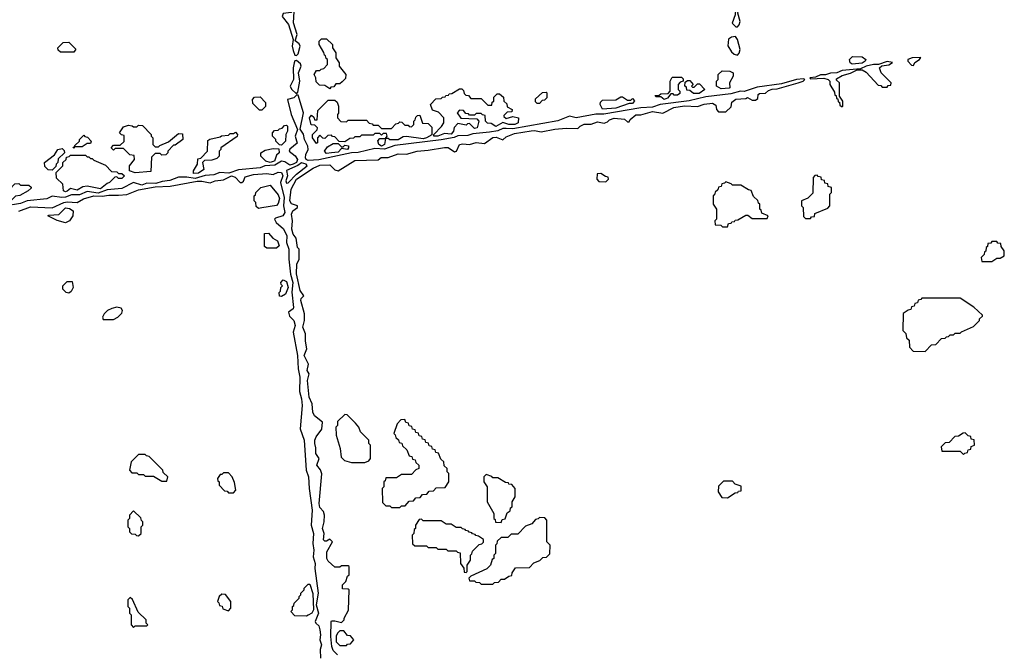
# Model space of a CAD drawing. Extents: x 2889633 to 3052318, y 540750 to 918690.
# Tile 268 of 656: x 2949250 to 2955170, y 737936 to 741735. Entities that reach past the tile are written whole.
import ezdxf

# ---------------------------------------------------------------- set-up
doc = ezdxf.new("R2010")
doc.units = 0

msp = doc.modelspace()

# ---------------------------------------------------------------- linework, layer by layer
at = {"layer": '0CON02XD'}
for points in [[(2953565, 741692.5), (2953576.1, 741703.9), (2953582.5, 741725), (2953567.5, 741775), (2953577.5, 741825), (2953558.3, 741878.3), (2953542.5, 741892.5), (2953495.9, 741874.1), (2953483.3, 741855), (2953493.3, 741835), (2953539.2, 741809.2), (2953553.3, 741793.3), (2953552, 741765), (2953533.8, 741715), (2953555, 741692.5), (2953565, 741692.5)], [(2950915, 741520), (2950925, 741530), (2950936.7, 741575), (2950929.5, 741589.6), (2950907, 741607), (2950918, 741645), (2950897, 741717), (2950900, 741785), (2950895, 741790), (2950881.7, 741778.3), (2950835, 741772.5), (2950827.5, 741755), (2950867, 741707), (2950893.8, 741615), (2950888.8, 741575), (2950895, 741550), (2950905, 741522.5), (2950915, 741520)], [(2949575, 741540), (2949495, 741540), (2949481.7, 741551.7), (2949480, 741565), (2949511.7, 741598.3), (2949545, 741600), (2949588.3, 741558.3), (2949575, 741540)], [(2951115, 741320), (2951085, 741340), (2951051.7, 741341.7), (2951031.7, 741361.7), (2951030, 741385), (2951020, 741405), (2951035, 741430), (2951055, 741430), (2951061.7, 741438.3), (2951078.3, 741441.7), (2951100, 741465), (2951100, 741495), (2951091.7, 741501.7), (2951088.3, 741518.3), (2951081.7, 741521.7), (2951078.3, 741538.3), (2951050, 741585), (2951050, 741605), (2951065, 741620), (2951095, 741620), (2951130, 741585), (2951130, 741565), (2951150, 741535), (2951150, 741505), (2951170, 741475), (2951170, 741455), (2951210, 741405), (2951208.3, 741381.7), (2951188.3, 741361.7), (2951175, 741350), (2951151.7, 741348.3), (2951138.3, 741331.7), (2951121.7, 741328.3), (2951115, 741320)], [(2953565, 741522.5), (2953576.1, 741533.9), (2953581.2, 741555), (2953566.7, 741615), (2953553.3, 741633.3), (2953529.5, 741630.4), (2953512.3, 741617.7), (2953508.3, 741578.3), (2953530.7, 741540.7), (2953545, 741527.5), (2953565, 741522.5)], [(2950915, 741290), (2950921.7, 741298.3), (2950933.8, 741365), (2950925.8, 741415), (2950942.5, 741455), (2950939.3, 741469.3), (2950915, 741490), (2950905, 741487.5), (2950900, 741475), (2950894, 741445), (2950896.2, 741375), (2950876.2, 741335), (2950885, 741316.7), (2950915, 741290)], [(2954195, 741210), (2954200, 741215), (2954200, 741245), (2954180, 741275), (2954180, 741355), (2954161.7, 741371.7), (2954161.7, 741378.3), (2954195, 741400), (2954245, 741412.5), (2954285, 741432.5), (2954315, 741432.5), (2954339.3, 741419.3), (2954411.7, 741341.7), (2954428.3, 741338.3), (2954435, 741330), (2954465, 741330), (2954471.7, 741338.3), (2954488.3, 741341.7), (2954490, 741355), (2954430, 741415), (2954420, 741445), (2954433, 741457), (2954475, 741462.5), (2954498.3, 741478.3), (2954465, 741483.3), (2954414, 741466), (2954384.3, 741465.7), (2954340, 741455), (2954305, 741440), (2954195, 741428.8), (2954163.8, 741416.2), (2954125, 741413.3), (2954095, 741402.5), (2954065, 741402.5), (2954035, 741390), (2954000, 741385), (2954005, 741380), (2954085, 741382.5), (2954110, 741375), (2954120, 741365), (2954120, 741345), (2954148.3, 741298.3), (2954151.7, 741281.7), (2954158.3, 741278.3), (2954161.7, 741261.7), (2954168.3, 741258.3), (2954171.7, 741241.7), (2954178.3, 741238.3), (2954181.7, 741221.7), (2954195, 741210)], [(2954255, 741468), (2954243.3, 741475), (2954240, 741495), (2954257, 741513), (2954315, 741512.5), (2954337.5, 741495), (2954333.3, 741485), (2954315, 741474.4), (2954255, 741468)], [(2954625, 741460), (2954631.7, 741478.3), (2954660, 741495), (2954668.3, 741508.3), (2954615, 741506), (2954590, 741495), (2954590, 741485), (2954611.7, 741461.7), (2954625, 741460)], [(2953468.3, 741318.3), (2953440, 741335), (2953440, 741365), (2953450, 741375), (2953450, 741405), (2953473.3, 741426.7), (2953520, 741425), (2953538.8, 741415), (2953540, 741395), (2953517.5, 741355), (2953520, 741325), (2953515, 741322.5), (2953468.3, 741318.3)], [(2951160, 737915), (2951135, 737940), (2951127.5, 737965), (2951120, 738025), (2951123.3, 738115), (2951125, 738120), (2951145, 738120), (2951185, 738110), (2951200, 738125), (2951200, 738135), (2951227, 738183), (2951230, 738305), (2951225, 738310), (2951191.7, 738311.7), (2951190, 738335), (2951210, 738355), (2951221.7, 738388.3), (2951230, 738395), (2951230, 738445), (2951225, 738450), (2951185, 738450), (2951175, 738442.5), (2951145, 738442.5), (2951105, 738477.5), (2951096.7, 738495), (2951097.5, 738535), (2951130, 738595), (2951115, 738610), (2951095, 738597.5), (2951085, 738597.5), (2951077, 738607), (2951080, 738645), (2951070, 738675), (2951081.2, 738715), (2951082.5, 738755), (2951077, 738777), (2951055, 738800), (2951050, 738825), (2951066.4, 739003.6), (2951057.7, 739027.7), (2951037.5, 739055), (2951050, 739095), (2951030, 739125), (2951030.7, 739160.7), (2951023.6, 739186.4), (2951023.9, 739206.1), (2951032.5, 739225), (2951067, 739273), (2951070, 739315), (2951021.7, 739351.7), (2951012.5, 739375), (2951008.8, 739425), (2950990, 739465), (2950980, 739565), (2950990, 739605), (2950977.5, 739625), (2950987, 739663), (2950960, 739715), (2950976.1, 739756.1), (2950968.3, 739801.7), (2950968.8, 739845), (2950952, 739885), (2950963.3, 739925), (2950963.3, 739965), (2950940, 740045), (2950941.7, 740058.3), (2950957.5, 740075), (2950936.1, 740106.1), (2950913.9, 740206.1), (2950916.7, 740265), (2950930, 740295), (2950930, 740355), (2950920, 740365), (2950911.7, 740421.7), (2950894.1, 740444.1), (2950886.2, 740475), (2950891.2, 740525), (2950883.3, 740565), (2950892.5, 740585), (2950920, 740605), (2950920, 740615), (2950885, 740626.7), (2950873.9, 740646.1), (2950882.5, 740715), (2950914.7, 740775.3), (2951015, 740841.4), (2951055, 740860), (2951115, 740862), (2951145, 740832.5), (2951165, 740826.7), (2951265, 740887.1), (2951405, 740892.5), (2951423, 740907), (2951465, 740906.2), (2951525, 740928), (2951575, 740925.8), (2951640, 740945), (2951705, 740949.2), (2951805, 740966), (2951825.8, 740965.8), (2951865, 740940), (2951876.1, 740943.9), (2951895, 740983.3), (2951915, 740988), (2951955, 740983.3), (2951995, 740996.7), (2952045, 740990), (2952095, 741026), (2952115, 741027.5), (2952155, 741013.3), (2952175, 741030), (2952225, 741051.2), (2952325, 741066.2), (2952345, 741068.8), (2952385, 741060), (2952467, 741077), (2952535, 741082.5), (2952605, 741080), (2952620, 741095), (2952643.9, 741106.1), (2952685, 741106.7), (2952725, 741120), (2952765, 741112.5), (2952785, 741120), (2952796.7, 741133.3), (2952825, 741142.5), (2952886.4, 741136.4), (2952905, 741120), (2952915, 741120), (2952920, 741135), (2952955, 741162.5), (2952985, 741162.5), (2953055, 741183.3), (2953116.4, 741173.6), (2953183.8, 741206.2), (2953246.4, 741216.4), (2953325, 741212.5), (2953365, 741226.2), (2953415, 741232.5), (2953435, 741220), (2953440, 741195), (2953451.7, 741181.7), (2953495, 741180), (2953528.3, 741211.7), (2953531.7, 741238.3), (2953555, 741257.5), (2953615, 741260), (2953625, 741267.5), (2953655, 741250), (2953675, 741250), (2953688.3, 741261.7), (2953690, 741285), (2953698.3, 741291.7), (2953735, 741292.5), (2953751.7, 741308.3), (2953773.6, 741316.4), (2953805, 741320), (2953930, 741355), (2953960, 741365), (2953970, 741375), (2953961.7, 741378.3), (2953920, 741375), (2953831.2, 741348.8), (2953685, 741330), (2953606.4, 741303.6), (2953584.3, 741305.7), (2953525, 741289.2), (2953375, 741270), (2953275, 741246), (2953100, 741225), (2953055, 741208), (2952985, 741205.8), (2952763.1, 741166.9), (2952715, 741167.5), (2952595.7, 741144.3), (2952555, 741154), (2952485, 741126.9), (2952215, 741077.5), (2952175, 741080), (2952155, 741080.8), (2952125, 741066.9), (2952075, 741058.6), (2951975, 741048.6), (2951945, 741038.6), (2951885, 741035.8), (2951863.2, 741026.8), (2951785, 741013.3), (2951505, 740978.1), (2951442.9, 740957.1), (2951385, 740960), (2951285, 740935.4), (2951244.2, 740934.2), (2951048.5, 740891.5), (2950985, 740888.9), (2950973.1, 740893.1), (2950967.8, 740905), (2950970, 740925), (2950984.2, 740955), (2950982, 740975), (2950962, 741015), (2950955.6, 741045.6), (2950936.4, 741076.4), (2950955.8, 741175), (2950925, 741280), (2950915, 741280), (2950897.5, 741265), (2950860, 741255), (2950882, 741165)], [(2953125, 741254.2), (2953105, 741270), (2953075, 741270), (2953071.7, 741278.3), (2953095, 741280), (2953105, 741290), (2953148.3, 741291.7), (2953160, 741305), (2953160, 741365), (2953170, 741385), (2953175, 741390), (2953228.3, 741388.3), (2953238.3, 741378.3), (2953240, 741365), (2953221.7, 741358.3), (2953210, 741345), (2953210, 741315), (2953220, 741305), (2953218.3, 741291.7), (2953205, 741280), (2953185, 741280), (2953178.3, 741288.3), (2953165, 741290), (2953145, 741262.5), (2953125, 741254.2)], [(2953300.7, 741290.7), (2953278.3, 741308.3), (2953261.7, 741311.7), (2953258.3, 741328.3), (2953250, 741335), (2953251.7, 741358.3), (2953265, 741370), (2953278.3, 741368.3), (2953300, 741345), (2953290, 741335), (2953295, 741330), (2953305, 741330), (2953325, 741350), (2953338.3, 741348.3), (2953370, 741315), (2953335, 741292), (2953300.7, 741290.7)], [(2951765, 741034.3), (2951740, 741035), (2951740, 741045), (2951787, 741093), (2951800, 741115), (2951800, 741145), (2951768.3, 741178.3), (2951731.7, 741191.7), (2951720, 741225), (2951751.7, 741258.3), (2951785, 741260), (2951791.7, 741268.3), (2951808.3, 741271.7), (2951811.7, 741278.3), (2951828.3, 741281.7), (2951831.7, 741288.3), (2951848.3, 741291.7), (2951895, 741320), (2951908.3, 741318.3), (2951918.3, 741308.3), (2951921.7, 741291.7), (2951931.7, 741281.7), (2951948.3, 741278.3), (2951961.7, 741261.7), (2952025, 741260), (2952065, 741220), (2952088.3, 741221.7), (2952091.7, 741238.3), (2952100, 741245), (2952101.7, 741268.3), (2952121.7, 741288.3), (2952135, 741290), (2952158.3, 741268.3), (2952160, 741245), (2952178.3, 741228.3), (2952181.7, 741211.7), (2952210, 741195), (2952208.3, 741181.7), (2952181.7, 741178.3), (2952161.7, 741158.3), (2952161.7, 741151.7), (2952175, 741140), (2952215, 741152.5), (2952250, 741145), (2952246.7, 741115), (2952227.5, 741105), (2952190, 741105), (2952155, 741117.5), (2952112.7, 741092.7), (2952085, 741110), (2952061.7, 741111.7), (2952050, 741125), (2952048.3, 741158.3), (2952031.7, 741161.7), (2952025, 741170), (2951995, 741170), (2951985, 741160), (2951955, 741160), (2951948.3, 741168.3), (2951931.7, 741171.7), (2951918.3, 741188.3), (2951895, 741190), (2951880, 741175), (2951901.7, 741141.7), (2951998.3, 741138.3), (2952010, 741125), (2952000, 741085), (2951985, 741080), (2951955, 741110), (2951941.7, 741108.3), (2951935, 741100), (2951885, 741110), (2951862.5, 741087.5), (2951858.8, 741065), (2951845, 741046.2), (2951805, 741051.2), (2951765, 741034.3)], [(2950705, 741190), (2950691.7, 741191.7), (2950651.7, 741231.7), (2950650, 741255), (2950661.7, 741268.3), (2950695, 741270), (2950727, 741237), (2950727, 741213), (2950705, 741190)], [(2951425, 740974.5), (2951408.8, 740985), (2951403, 741007), (2951415, 741020), (2951450, 741020), (2951460, 741035), (2951455, 741050), (2951435, 741050), (2951425, 741040), (2951415, 741050), (2951385, 741050), (2951375, 741040), (2951305, 741040), (2951295, 741030), (2951265, 741030), (2951257, 741023), (2951235, 741020), (2951205, 741000), (2951171.7, 741001.7), (2951145, 741030), (2951131.7, 741031.7), (2951125, 741040), (2951101.7, 741038.3), (2951085, 741020), (2951071.7, 741021.7), (2951055, 741040), (2951040, 741025), (2951040, 740995), (2951035, 740990), (2951010, 741025), (2951010, 741045), (2951038.3, 741071.7), (2951040, 741085), (2951025, 741100), (2951001.7, 741101.7), (2950992.5, 741145), (2951005, 741160), (2951018.3, 741148.3), (2951021.7, 741131.7), (2951038.3, 741131.7), (2951041.7, 741188.3), (2951105, 741250), (2951145, 741250), (2951158.3, 741238.3), (2951167.5, 741215), (2951167.5, 741172.5), (2951160, 741165), (2951160, 741145), (2951181.7, 741121.7), (2951215, 741120), (2951225, 741130), (2951335, 741130), (2951351.7, 741111.7), (2951368.3, 741108.3), (2951375, 741100), (2951405, 741100), (2951425, 741080), (2951485, 741080), (2951511.7, 741108.3), (2951528.3, 741111.7), (2951535, 741120), (2951548.3, 741118.3), (2951565, 741100), (2951585, 741100), (2951591.7, 741091.7), (2951605, 741090), (2951620, 741105), (2951620, 741125), (2951628.3, 741131.7), (2951631.7, 741148.3), (2951641.7, 741158.3), (2951655, 741160), (2951671.7, 741111.7), (2951705, 741110), (2951728.3, 741088.3), (2951727.5, 741042.5), (2951696.6, 741023.4), (2951675, 741019.2), (2951575, 741032.5), (2951555, 741030), (2951525, 741013.3), (2951475, 741012.5), (2951465, 741020), (2951450, 741020), (2951443.3, 740985), (2951425, 740974.5)], [(2952375, 741230), (2952361.7, 741231.7), (2952351.7, 741241.7), (2952351.7, 741258.3), (2952393, 741297), (2952415, 741300), (2952420, 741295), (2952420, 741265), (2952405, 741250), (2952391.7, 741248.3), (2952375, 741230)], [(2952755, 741197.5), (2952740, 741225), (2952741.7, 741238.3), (2952755, 741250), (2952835, 741252.5), (2952865, 741270), (2952875, 741270), (2952905, 741250), (2952925, 741250), (2952935, 741260), (2952947.5, 741247.5), (2952935, 741230), (2952915, 741230), (2952835, 741203.1), (2952755, 741197.5)], [(2950882, 741165), (2950920, 741075), (2950906.7, 741035), (2950917.7, 740992.3), (2950874.3, 740955.7), (2950871.2, 740945), (2950906.9, 740916.9), (2950921.1, 740895), (2950913.9, 740876.1), (2950895, 740865.5), (2950875, 740860.8), (2950845, 740880), (2950825, 740884.3), (2950785, 740860), (2950724.4, 740855.6), (2950695, 740844), (2950565, 740831.4), (2950508, 740812), (2950454.1, 740815.9), (2950417.9, 740802.1), (2950365, 740797.8), (2950305, 740778.8), (2950255, 740788), (2950205, 740788), (2950152.7, 740767.3), (2950107.5, 740762.5), (2950069.5, 740750.4), (2950015, 740752), (2949985, 740740), (2949935, 740756.2), (2949865, 740720), (2949775, 740710.8), (2949721.7, 740691.7), (2949655, 740700.8), (2949609.1, 740680.9), (2949560.8, 740680.8), (2949525, 740667.1), (2949504.1, 740665.9), (2949445, 740673.8), (2949413.2, 740656.8), (2949295, 740645.8), (2949255, 740628.6), (2949157, 740613)], [(2949945, 740813.3), (2949910, 740825), (2949910, 740855), (2949940, 740895), (2949938.3, 740918.3), (2949911.7, 740921.7), (2949875, 740960), (2949825, 740960), (2949815, 740950), (2949800, 740965), (2949815, 740980), (2949855, 740980), (2949878.3, 741001.7), (2949878.3, 741038.3), (2949861.7, 741041.7), (2949850, 741055), (2949875, 741090), (2949905, 741100), (2949927, 741097), (2949935, 741090), (2949955, 741090), (2949965, 741100), (2949988.3, 741098.3), (2950040, 741045), (2950040, 741035), (2950050, 741025), (2950050, 740985), (2950065, 740970), (2950085, 740970), (2950091.7, 740978.3), (2950145, 741000), (2950205, 741050), (2950228.3, 741048.3), (2950230, 741015), (2950185, 740980), (2950175, 740980), (2950140, 740945), (2950140, 740935), (2950128.3, 740921.7), (2950105, 740920), (2950095, 740930), (2950065, 740930), (2950041.7, 740908.3), (2950038.3, 740821.7), (2949945, 740813.3)], [(2950825, 740980), (2950811.7, 740981.7), (2950790, 741005), (2950790, 741015), (2950770, 741035), (2950770, 741055), (2950781.7, 741068.3), (2950805, 741070), (2950811.7, 741078.3), (2950828.3, 741081.7), (2950841.7, 741098.3), (2950855, 741100), (2950860, 741095), (2950860, 741065), (2950850, 741045), (2950847.5, 741005), (2950825, 740980)], [(2949575, 740960), (2949571.7, 740968.3), (2949580, 740970), (2949581.7, 740978.3), (2949610, 741005), (2949610, 741015), (2949635, 741040), (2949641.7, 741031.7), (2949658.3, 741028.3), (2949680, 741005), (2949675, 740990), (2949655, 740990), (2949625, 740970), (2949580, 740970), (2949575, 740960)], [(2950295, 740810), (2950294.2, 740825), (2950320, 740865), (2950321.7, 740898.3), (2950338.3, 740901.7), (2950380, 740945), (2950381.7, 741008.3), (2950393, 741017), (2950455, 741030), (2950463, 741037), (2950505, 741040), (2950515, 741050), (2950535, 741050), (2950548.3, 741058.3), (2950560, 741045), (2950558.3, 741031.7), (2950460, 740965), (2950460, 740955), (2950450, 740945), (2950450, 740915), (2950435, 740900), (2950405, 740890), (2950361.7, 740888.3), (2950350, 740875), (2950357, 740833), (2950325, 740812.5), (2950295, 740810)], [(2949445, 740830), (2949421.7, 740831.7), (2949401.7, 740851.7), (2949400, 740875), (2949458.3, 740921.7), (2949480, 740955), (2949505, 740960), (2949518.3, 740948.3), (2949520, 740935), (2949481.7, 740898.3), (2949480, 740875), (2949470, 740865), (2949468.3, 740851.7), (2949445, 740830)], [(2950755, 740876.2), (2950730, 740885), (2950700, 740915), (2950700, 740935), (2950725, 740950), (2950775, 740960), (2950808.3, 740958.3), (2950810, 740935), (2950795, 740920), (2950782.5, 740885), (2950775, 740882), (2950755, 740876.2)], [(2951095, 740930), (2951082.5, 740945), (2951100.7, 740969.3), (2951135, 740990), (2951165, 740990), (2951185, 740970), (2951195, 740970), (2951205, 740980), (2951227, 740977), (2951227.5, 740965), (2951220, 740955), (2951185, 740960), (2951165, 740938.8), (2951125, 740934), (2951095, 740930)], [(2949525, 740700), (2949512.5, 740705), (2949510, 740745), (2949471.7, 740781.7), (2949470, 740815), (2949510, 740855), (2949510, 740875), (2949530, 740895), (2949531.7, 740908.3), (2949548.3, 740911.7), (2949555, 740920), (2949645, 740920), (2949655, 740910), (2949665, 740910), (2949675, 740900), (2949685, 740900), (2949695, 740890), (2949765, 740860), (2949801.7, 740821.7), (2949835, 740820), (2949845, 740810), (2949865, 740810), (2949880, 740795), (2949865, 740780), (2949845, 740780), (2949835, 740790), (2949821.7, 740788.3), (2949790, 740755), (2949775, 740750), (2949735, 740718), (2949655, 740733.8), (2949630.5, 740729.6), (2949595, 740710), (2949555, 740720), (2949535, 740703.8), (2949525, 740700)], [(2950855, 740752.5), (2950865, 740753.3), (2950914.4, 740805.5), (2950977.5, 740855), (2950972.5, 740865), (2950945, 740873.8), (2950922.7, 740857.3), (2950855, 740827.5), (2950860, 740795), (2950850, 740765), (2950855, 740752.5)], [(2949245, 740583.8), (2949315, 740610), (2949445.9, 740604.1), (2949515, 740636), (2949535, 740640), (2949595, 740636), (2949632.9, 740657.1), (2949695, 740676.2), (2949745, 740673.1), (2949785, 740680), (2949845, 740680), (2949895, 740683.8), (2949965, 740710.6), (2950065, 740728.8), (2950155, 740734.2), (2950316.4, 740763.6), (2950345, 740764.2), (2950395, 740753.3), (2950425, 740766.2), (2950475, 740772), (2950523.8, 740796.2), (2950545, 740787.5), (2950575, 740756.2), (2950585, 740756.2), (2950595.7, 740764.3), (2950605, 740788.8), (2950655, 740804), (2950735, 740810.6), (2950775, 740804.3), (2950805, 740816.9), (2950825, 740815.7), (2950831.9, 740795), (2950818.1, 740755), (2950840, 740665), (2950836, 740615), (2950843.8, 740575), (2950832.5, 740555), (2950788.3, 740541.7), (2950782.5, 740535), (2950792.5, 740515), (2950836.1, 740476.1), (2950856.2, 740435), (2950854, 740395), (2950868, 740355), (2950867.5, 740295), (2950877.5, 740205), (2950891.4, 740155), (2950887, 740097), (2950895.8, 740004.2), (2950893.8, 739995), (2950866, 739975), (2950872.7, 739952.7), (2950899.2, 739925), (2950905.7, 739895.7), (2950894, 739855), (2950920.8, 739715), (2950923.8, 739635), (2950934.1, 739584.1), (2950931.7, 739498.3), (2950944, 739455), (2950947.5, 739415), (2950936.7, 739275), (2950960.8, 739205), (2950972, 739025), (2950986.9, 738985), (2950990, 738915), (2951008.1, 738785), (2951002.5, 738695), (2951017.1, 738645), (2951012.5, 738585), (2951019.2, 738545), (2951014, 738505), (2951025.7, 738465), (2951024.3, 738434.3), (2951044.4, 738285), (2951032.3, 738215), (2951047.5, 738165), (2951027.5, 738115), (2951030, 738105), (2951048.3, 738088.3), (2951054.2, 738065), (2951058.6, 738035), (2951054, 738005), (2951064.3, 737975), (2951056.4, 737946.4), (2951058.8, 737895)], [(2952775, 740760), (2952790, 740775), (2952788.3, 740788.3), (2952771.7, 740791.7), (2952745, 740810), (2952721.7, 740808.3), (2952720, 740775), (2952731.7, 740761.7), (2952775, 740760)], [(2954005, 740540), (2954011.7, 740548.3), (2954028.3, 740551.7), (2954031.7, 740568.3), (2954108.3, 740601.7), (2954120, 740615), (2954120, 740685), (2954130, 740695), (2954130, 740725), (2954111.7, 740731.7), (2954108.3, 740748.3), (2954091.7, 740751.7), (2954088.3, 740768.3), (2954071.7, 740771.7), (2954068.3, 740788.3), (2954051.7, 740791.7), (2954045, 740800), (2954031.7, 740798.3), (2954020, 740785), (2954018.3, 740691.7), (2953988.3, 740661.7), (2953950, 740645), (2953950, 740615), (2953960, 740605), (2953961.7, 740551.7), (2953975, 740540), (2954005, 740540)], [(2949165, 740634.5), (2949148.8, 740645), (2949143, 740687), (2949155, 740700), (2949190, 740715), (2949221.7, 740748.3), (2949245, 740750), (2949255, 740740), (2949305, 740740), (2949318.3, 740728.3), (2949318.3, 740721.7), (2949300, 740705), (2949251.7, 740678.3), (2949225, 740672.5), (2949196.7, 740645), (2949165, 740634.5)], [(2950685, 740600), (2950671.7, 740611.7), (2950670, 740635), (2950660, 740645), (2950660, 740675), (2950668.3, 740681.7), (2950670, 740695), (2950700, 740725), (2950755, 740740), (2950805, 740682.5), (2950811.2, 740658.8), (2950805, 740630), (2950795, 740617.5), (2950705, 740602.5), (2950685, 740600)], [(2953505, 740490), (2953511.7, 740508.3), (2953528.3, 740511.7), (2953531.7, 740518.3), (2953548.3, 740521.7), (2953551.7, 740528.3), (2953568.3, 740531.7), (2953615, 740560), (2953628.3, 740558.3), (2953655, 740540), (2953745, 740540), (2953750, 740555), (2953711.7, 740571.7), (2953708.3, 740588.3), (2953700, 740595), (2953700, 740625), (2953691.7, 740631.7), (2953688.3, 740648.3), (2953661.7, 740671.7), (2953648.3, 740708.3), (2953631.7, 740711.7), (2953585, 740740), (2953535, 740740), (2953528.3, 740748.3), (2953495, 740760), (2953488.3, 740751.7), (2953471.7, 740748.3), (2953468.3, 740731.7), (2953451.7, 740728.3), (2953448.3, 740711.7), (2953431.7, 740698.3), (2953428.3, 740681.7), (2953420, 740675), (2953420, 740625), (2953440, 740595), (2953440, 740535), (2953430, 740525), (2953431.7, 740501.7), (2953465, 740500), (2953475, 740490), (2953505, 740490)], [(2949525, 740512.5), (2949475, 740527.5), (2949420, 740555), (2949425, 740560), (2949485, 740562.5), (2949525, 740603.3), (2949549.5, 740599.6), (2949572.5, 740585), (2949570, 740555), (2949550, 740525), (2949525, 740512.5)], [(2950795, 740360), (2950735, 740360), (2950721.7, 740371.7), (2950721.7, 740448.3), (2950745, 740450), (2950771.7, 740421.7), (2950800, 740405), (2950810, 740375), (2950795, 740360)], [(2955095, 740280), (2955125, 740300), (2955145, 740300), (2955170, 740315), (2955170, 740345), (2955151.7, 740371.7), (2955148.3, 740388.3), (2955131.7, 740391.7), (2955125, 740400), (2955095, 740400), (2955088.3, 740391.7), (2955071.7, 740388.3), (2955068.3, 740371.7), (2955060, 740365), (2955058.3, 740341.7), (2955051.7, 740338.3), (2955048.3, 740321.7), (2955030, 740305), (2955035, 740280), (2955095, 740280)], [(2949545, 740090), (2949530, 740095), (2949510, 740115), (2949510, 740135), (2949535, 740160), (2949565, 740160), (2949572.5, 740125), (2949559.3, 740100.7), (2949545, 740090)], [(2950825, 740070), (2950811.7, 740071.7), (2950810, 740095), (2950818.3, 740101.7), (2950820, 740125), (2950830, 740135), (2950821.7, 740141.7), (2950820, 740155), (2950835, 740170), (2950855, 740160), (2950863.3, 740125), (2950847.5, 740085), (2950825, 740070)], [(2954695, 739740), (2954731.7, 739778.3), (2954758.3, 739781.7), (2954791.7, 739818.3), (2954815, 739820), (2954821.7, 739828.3), (2954835, 739830), (2954845, 739840), (2954865, 739840), (2954875, 739850), (2954905, 739850), (2954911.7, 739858.3), (2954985, 739890), (2955020, 739925), (2955020, 739935), (2955038.3, 739951.7), (2955038.3, 739958.3), (2954986.4, 740006.4), (2954905, 740060), (2954675, 740060), (2954668.3, 740051.7), (2954651.7, 740048.3), (2954648.3, 740031.7), (2954631.7, 740028.3), (2954628.3, 740011.7), (2954611.7, 740008.3), (2954608.3, 739991.7), (2954591.7, 739988.3), (2954561.7, 739968.3), (2954560, 739865), (2954578.3, 739848.3), (2954581.7, 739821.7), (2954598.3, 739808.3), (2954600, 739765), (2954621.7, 739741.7), (2954695, 739740)], [(2949751.7, 739931.7), (2949815, 739932.5), (2949840, 739945), (2949865, 739970), (2949867.5, 739985), (2949860, 740000), (2949835, 740006.7), (2949805, 739998.8), (2949777.5, 739985), (2949757.5, 739965), (2949747.5, 739945), (2949751.7, 739931.7)], [(2951325, 739072.5), (2951348.3, 739081.7), (2951360, 739095), (2951360, 739175), (2951350, 739185), (2951350, 739205), (2951300, 739255), (2951290, 739285), (2951268.3, 739308.3), (2951218.3, 739358.3), (2951205, 739360), (2951161.7, 739318.3), (2951160, 739295), (2951150, 739285), (2951152.5, 739235), (2951177.5, 739155), (2951183, 739103), (2951203, 739083), (2951245, 739072.5), (2951325, 739072.5)], [(2951535, 738800), (2951545, 738810), (2951568.3, 738811.7), (2951591.7, 738838.3), (2951618.3, 738841.7), (2951631.7, 738858.3), (2951658.3, 738861.7), (2951671.7, 738878.3), (2951698.3, 738881.7), (2951711.7, 738898.3), (2951738.3, 738901.7), (2951755, 738920), (2951808.3, 738921.7), (2951830, 738955), (2951830, 739005), (2951820, 739015), (2951820, 739035), (2951801.7, 739051.7), (2951800, 739075), (2951781.7, 739091.7), (2951768.3, 739128.3), (2951751.7, 739131.7), (2951748.3, 739148.3), (2951731.7, 739151.7), (2951728.3, 739168.3), (2951711.7, 739171.7), (2951708.3, 739188.3), (2951691.7, 739191.7), (2951688.3, 739208.3), (2951671.7, 739211.7), (2951668.3, 739228.3), (2951651.7, 739231.7), (2951648.3, 739248.3), (2951631.7, 739251.7), (2951628.3, 739268.3), (2951611.7, 739271.7), (2951608.3, 739288.3), (2951591.7, 739291.7), (2951588.3, 739308.3), (2951571.7, 739311.7), (2951565, 739330), (2951541.7, 739328.3), (2951520, 739305), (2951500, 739245), (2951508.3, 739238.3), (2951511.7, 739221.7), (2951528.3, 739208.3), (2951531.7, 739191.7), (2951548.3, 739188.3), (2951551.7, 739171.7), (2951578.3, 739148.3), (2951591.7, 739111.7), (2951608.3, 739108.3), (2951611.7, 739091.7), (2951628.3, 739088.3), (2951631.7, 739071.7), (2951650, 739055), (2951650, 739035), (2951631.7, 739028.3), (2951605, 739000), (2951545, 739000), (2951515, 738980), (2951451.7, 738978.3), (2951448.3, 738961.7), (2951440, 738955), (2951440, 738925), (2951430, 738915), (2951431.7, 738831.7), (2951451.7, 738811.7), (2951475, 738810), (2951485, 738800), (2951535, 738800)], [(2954925, 739120), (2954931.7, 739128.3), (2954948.3, 739131.7), (2954951.7, 739148.3), (2954968.3, 739151.7), (2954971.7, 739168.3), (2954990, 739175), (2954988.3, 739208.3), (2954971.7, 739211.7), (2954968.3, 739228.3), (2954951.7, 739231.7), (2954935, 739250), (2954921.7, 739248.3), (2954895, 739230), (2954871.7, 739228.3), (2954838.3, 739191.7), (2954815, 739190), (2954790, 739165), (2954795, 739140), (2954905, 739140), (2954925, 739120)], [(2950135, 738960), (2950140, 738985), (2950111.7, 739011.7), (2950110, 739025), (2950098.3, 739038.3), (2950028.3, 739108.3), (2950011.7, 739111.7), (2950005, 739120), (2949965, 739120), (2949920, 739075), (2949910, 739025), (2949925, 739010), (2949955, 739010), (2949965, 739000), (2949995, 739000), (2950005, 738990), (2950055, 738990), (2950105, 738960), (2950135, 738960)], [(2950535, 738890), (2950550, 738905), (2950541.7, 738951.7), (2950527.5, 738985), (2950505, 739010), (2950475, 739010), (2950465, 739000), (2950455, 739000), (2950440, 738975), (2950441.7, 738961.7), (2950450, 738955), (2950450, 738935), (2950481.7, 738901.7), (2950498.3, 738898.3), (2950505, 738890), (2950535, 738890)], [(2952145, 738710), (2952151.7, 738728.3), (2952168.3, 738731.7), (2952181.7, 738768.3), (2952198.3, 738781.7), (2952201.7, 738798.3), (2952210, 738805), (2952210, 738835), (2952230, 738865), (2952230, 738915), (2952208.3, 738938.3), (2952191.7, 738941.7), (2952188.3, 738948.3), (2952171.7, 738951.7), (2952125, 738980), (2952095, 738980), (2952088.3, 738988.3), (2952055, 739000), (2952040, 738985), (2952040, 738955), (2952060, 738925), (2952060, 738835), (2952100, 738765), (2952100, 738735), (2952108.3, 738728.3), (2952111.7, 738711.7), (2952145, 738710)], [(2953505, 738860), (2953551.7, 738888.3), (2953568.3, 738891.7), (2953571.7, 738898.3), (2953588.3, 738901.7), (2953588.3, 738928.3), (2953551.7, 738941.7), (2953535, 738960), (2953481.7, 738958.3), (2953451.7, 738928.3), (2953450, 738895), (2953471.7, 738861.7), (2953505, 738860)], [(2949965, 738630), (2949980, 738645), (2949980, 738685), (2949990, 738695), (2949990, 738715), (2949981.7, 738721.7), (2949978.3, 738738.3), (2949935, 738780), (2949910, 738755), (2949910, 738735), (2949900, 738725), (2949900, 738685), (2949910, 738675), (2949910, 738655), (2949921.7, 738641.7), (2949945, 738640), (2949951.7, 738631.7), (2949965, 738630)], [(2951935, 738410), (2951940, 738415), (2951940, 738455), (2951960, 738485), (2951960, 738515), (2951968.3, 738521.7), (2951971.7, 738538.3), (2952011.7, 738578.3), (2952028.3, 738581.7), (2952038.3, 738591.7), (2952038.3, 738608.3), (2952008.3, 738628.3), (2951991.7, 738631.7), (2951988.3, 738638.3), (2951971.7, 738641.7), (2951968.3, 738648.3), (2951951.7, 738651.7), (2951948.3, 738658.3), (2951931.7, 738661.7), (2951928.3, 738668.3), (2951911.7, 738671.7), (2951905, 738680), (2951875, 738680), (2951845, 738700), (2951815, 738700), (2951785, 738720), (2951675, 738720), (2951665, 738730), (2951651.7, 738728.3), (2951630, 738695), (2951630, 738675), (2951621.7, 738668.3), (2951620, 738645), (2951610, 738635), (2951611.7, 738581.7), (2951625, 738570), (2951695, 738570), (2951705, 738560), (2951755, 738560), (2951765, 738550), (2951815, 738550), (2951825, 738540), (2951875, 738540), (2951881.7, 738531.7), (2951898.3, 738528.3), (2951900, 738465), (2951920, 738435), (2951921.7, 738411.7), (2951935, 738410)], [(2952095, 738340), (2952105, 738350), (2952128.3, 738351.7), (2952145, 738370), (2952165, 738370), (2952191.7, 738388.3), (2952208.3, 738391.7), (2952211.7, 738408.3), (2952231.7, 738438.3), (2952315, 738440), (2952341.7, 738468.3), (2952378.3, 738481.7), (2952395, 738500), (2952418.3, 738501.7), (2952438.3, 738521.7), (2952440, 738575), (2952420, 738595), (2952420, 738725), (2952408.3, 738738.3), (2952375, 738740), (2952368.3, 738731.7), (2952351.7, 738728.3), (2952328.3, 738701.7), (2952291.7, 738688.3), (2952245, 738640), (2952205, 738640), (2952185, 738620), (2952145, 738620), (2952121.7, 738598.3), (2952118.3, 738581.7), (2952110, 738575), (2952110, 738525), (2952100, 738515), (2952100, 738495), (2952091.7, 738488.3), (2952080, 738455), (2952058.3, 738431.7), (2951961.7, 738388.3), (2951950, 738375), (2951955, 738360), (2951985, 738360), (2951991.7, 738351.7), (2952015, 738350), (2952025, 738340), (2952095, 738340)], [(2950975, 738147.5), (2950905, 738150), (2950880, 738175), (2950890, 738185), (2950890, 738205), (2950898.3, 738211.7), (2950900, 738225), (2950930, 738255), (2950930, 738265), (2950940, 738275), (2950940, 738285), (2950960, 738305), (2950960, 738315), (2950985, 738340), (2950995, 738340), (2951013, 738283), (2951015.8, 738185), (2951006.7, 738165), (2950985, 738152.5), (2950975, 738147.5)], [(2949935, 738080), (2949945, 738090), (2950015, 738090), (2950020, 738095), (2950010, 738105), (2950010, 738125), (2949961.7, 738171.7), (2949928.3, 738248.3), (2949915, 738260), (2949900, 738245), (2949900, 738205), (2949910, 738195), (2949910, 738165), (2949920, 738155), (2949920, 738095), (2949935, 738080)], [(2950505, 738180), (2950520, 738195), (2950520, 738235), (2950488.3, 738278.3), (2950465, 738280), (2950450, 738265), (2950440, 738235), (2950448.3, 738228.3), (2950451.7, 738211.7), (2950468.3, 738208.3), (2950471.7, 738191.7), (2950505, 738180)], [(2951215, 737970), (2951221.7, 737978.3), (2951238.3, 737981.7), (2951260, 738005), (2951238.3, 738028.3), (2951221.7, 738031.7), (2951198.3, 738058.3), (2951175, 738060), (2951160, 738045), (2951153, 738027), (2951153, 737993), (2951175, 737970), (2951215, 737970)]]:
    msp.add_lwpolyline(points, dxfattribs=at)

doc.saveas('drawing.dxf')
